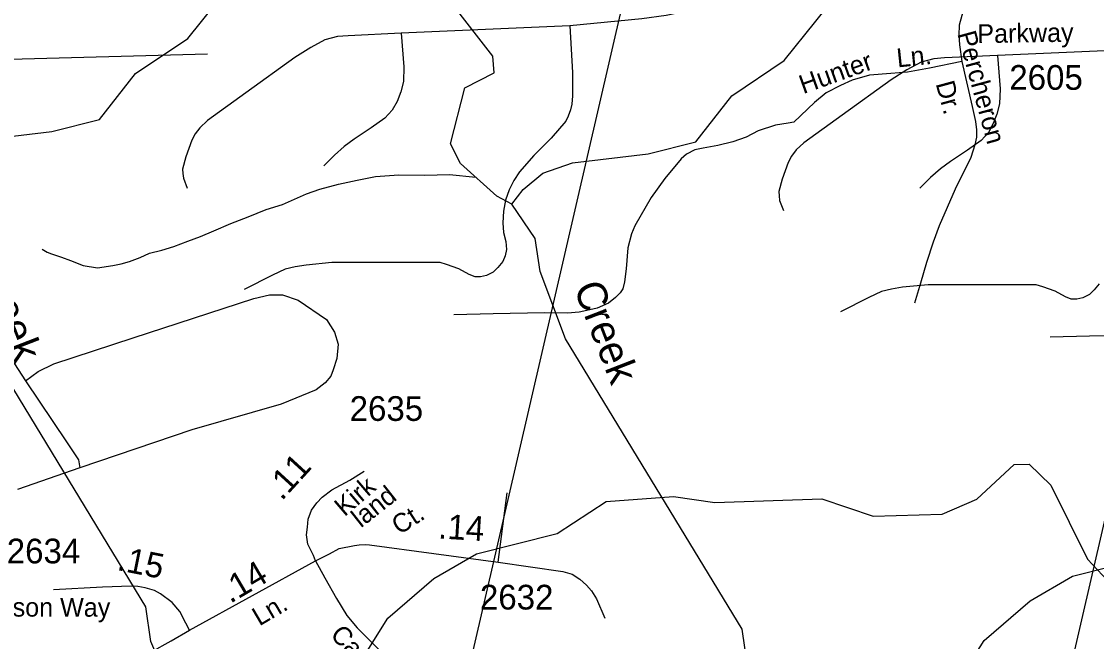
# Model space of a CAD drawing. Extents: x 2169602 to 2449496, y 721995 to 810662.
# Drawn here: x 2436351 to 2441788, y 769415 to 772551 of the extents above; entities that cross this region are included whole.
import ezdxf

# ---------------------------------------------------------------- set-up
doc = ezdxf.new("R2010")
doc.units = 0
doc.layers.add('Default', color=7, linetype='Continuous')

msp = doc.modelspace()

# ---------------------------------------------------------------- linework, layer by layer
at = {"layer": 'Default'}
for p, q in [((2435541.8, 772341.8), (2437291, 772387.2)), ((2436645.8, 770293.8), (2436330.4, 770183.9)), ((2438762.1, 769816.2), (2438806.7, 770166.6))]:
    msp.add_line(p, q, dxfattribs=at)
for points in [[(2440617.9, 775726.8), (2440213.7, 775291.3), (2439982.2, 775030.5), (2439961.7, 775007.4), (2439802.6, 774841), (2439783.9, 774823.3), (2439750.5, 774773.3), (2439634.8, 774680.9), (2439498.1, 774571.5), (2439361.1, 774462.1), (2439339.4, 774444.7), (2439264.5, 774066.4), (2439225.1, 773868.6), (2439160.8, 773542.9), (2439083.7, 773532), (2439232.9, 773389.9), (2439364, 773265.2), (2439504.2, 773131.6), (2436888.6, 761822.5), (2436868.9, 761380.5), (2436684.3, 761208.8), (2436349.1, 760921)], [(2443633.7, 775614), (2443229.5, 775178.5), (2442998, 774917.7), (2442977.5, 774894.6), (2442818.4, 774728.1), (2442799.7, 774710.5), (2442766.3, 774660.4), (2442650.7, 774568.1), (2442513.9, 774458.7), (2442376.9, 774349.3), (2442355.2, 774331.8), (2442280.3, 773953.6), (2442241, 773755.7), (2442176.6, 773430.1), (2442099.5, 773419.2), (2442248.8, 773277), (2442379.8, 773152.4), (2442520, 773018.7), (2439904.4, 761709.6)], [(2435815.1, 771739.7), (2435872.2, 771813.9), (2435971.2, 771897.2), (2436121.3, 771949.9), (2436504.3, 771994.6), (2436745.3, 772055.3), (2436927.1, 772287.7), (2437192.3, 772466), (2437993.2, 773463.2)], [(2438831, 771626.8), (2438888, 771701.1), (2438987, 771784.3), (2439137.1, 771837), (2439520.2, 771881.7), (2439761.1, 771942.4), (2439943, 772174.9), (2440208.1, 772353.2), (2441009, 773350.4)], [(2440246.6, 772755), (2440038.4, 772687.8), (2439791.9, 772617.9), (2439611.9, 772581), (2439488, 772563.9), (2439124.8, 772529.6), (2438270.7, 772492.7)], [(2438831, 771626.8), (2438755.1, 771667.7), (2438571, 771832.2), (2438520.1, 771931.7), (2438593.1, 772215.6), (2438742, 772291.2), (2438734, 772376.7), (2438440.2, 772756.6)], [(2441135.1, 772664.1), (2441106.8, 772582.3), (2441093.6, 772532.2), (2441092.3, 772482.1), (2441094.9, 772433.4), (2441106.8, 772349)], [(2443262.5, 772642.2), (2443054.2, 772574.9), (2442807.7, 772505.1), (2442627.7, 772468.2), (2442503.8, 772451), (2442140.7, 772416.8), (2441286.5, 772379.9)], [(2439124.8, 772529.6), (2439136.7, 772293.6), (2439137.4, 772175), (2439134.7, 772132.8), (2439128.1, 772105.1), (2439116.3, 772072.2), (2439103.1, 772047.1), (2439029.3, 771961.5), (2438942.3, 771873.1), (2438869.1, 771791.4), (2438840.1, 771746.6), (2438817.7, 771700.5), (2438799.3, 771647.7), (2438788.7, 771592.4), (2438785.4, 771533), (2438788.1, 771484.3), (2438799.9, 771438.1), (2438803.9, 771398.6), (2438797.3, 771365.6), (2438785.4, 771336.6), (2438760.4, 771306.3), (2438736.6, 771282.6), (2438702.4, 771266.8), (2438672.1, 771260.2), (2438644.4, 771260.2), (2438615.4, 771270.7), (2438562.6, 771299.7), (2438500.7, 771322.1), (2438467.7, 771331.4), (2438405.8, 771332.7), (2438161.3, 771331.4), (2437920, 771332.7), (2437790.2, 771319.5), (2437734.8, 771310.3), (2437684.7, 771298.4), (2437620.1, 771268.1), (2437476.5, 771195.6)], [(2438270.7, 772492.7), (2438003.1, 772479.5), (2437949, 772475.6), (2437884.4, 772458.4), (2437813.2, 772420.2), (2437732.8, 772368.8), (2437485.7, 772190.8), (2437291.2, 772049.8), (2437253, 772014.2), (2437229.3, 771982.5), (2437212.2, 771950.9), (2437182.5, 771866.5), (2437165.4, 771804.6), (2437166.7, 771782.2), (2437169.3, 771758.5), (2437189.1, 771708.4)], [(2438270.7, 772492.7), (2438284.5, 772322.6), (2438281.9, 772247.5), (2438268.7, 772194.8), (2438250.2, 772147.3), (2438225.2, 772102.5), (2438188.3, 772063), (2438119.7, 772012.9), (2438033.4, 771956.2), (2437983.3, 771919.3), (2437933.2, 771875.8), (2437879.2, 771821.7)], [(2435541.8, 772341.8), (2435529.8, 771942.7), (2435541.8, 771880.6), (2435556.1, 771820.8), (2435582.4, 771775.4), (2435608.7, 771732.4), (2435661.3, 771679.8), (2435804.6, 771579.5), (2435845.3, 771526.9), (2435919.4, 771421.7), (2436093.8, 771158.9), (2436371, 770733.5)], [(2441286.5, 772379.9), (2441018.9, 772366.7), (2440964.8, 772362.7), (2440900.3, 772345.6), (2440829.1, 772307.4), (2440748.7, 772255.9), (2440501.5, 772078), (2440307.1, 771936.9), (2440268.8, 771901.4), (2440245.1, 771869.7), (2440228, 771838.1), (2440198.3, 771753.7), (2440181.2, 771691.8), (2440182.5, 771669.4), (2440185.1, 771645.6), (2440204.9, 771595.5)], [(2441106.8, 772349), (2440943.3, 772314.7), (2440832.6, 772295), (2440746.9, 772288.4), (2440640.1, 772279.1), (2440551.8, 772254.1), (2440492.5, 772227.7), (2440421.3, 772190.8), (2440361.3, 772142), (2440257.6, 772042.2)], [(2441106.8, 772349), (2441159.5, 772121), (2441176, 772045.8), (2441181.2, 772003.6), (2441181.2, 771966.7), (2441172, 771927.2), (2441152.2, 771863.9), (2441072.5, 771703.1), (2440992.7, 771518.5), (2440961.1, 771435.5), (2440927.5, 771331.4), (2440897.2, 771227.2), (2440868.2, 771127)], [(2441286.5, 772379.9), (2441300.3, 772209.8), (2441297.7, 772134.7), (2441284.5, 772081.9), (2441266.1, 772034.5), (2441241, 771989.7), (2441204.1, 771950.1), (2441135.6, 771900), (2441049.2, 771843.4), (2440999.1, 771806.4), (2440949, 771762.9), (2440895, 771708.9)], [(2440257.6, 772042.2), (2440228.8, 772036.6), (2440164.2, 772027.4), (2440077.2, 771998.4), (2440015.3, 771965.4), (2439948.1, 771943), (2439872.9, 771923.2), (2439799.1, 771910), (2439756.9, 771902.1), (2439714.7, 771881), (2439687.1, 771857.3), (2439604.7, 771757.1), (2439534.8, 771660.9), (2439452.4, 771518.5), (2439435.3, 771477.7), (2439418.1, 771406.5), (2439408.3, 771299.7), (2439400.4, 771233.8), (2439392.4, 771199.5), (2439379.3, 771178.5), (2439355.5, 771156), (2439319.9, 771127), (2439261.9, 771100.7), (2439209.2, 771088.8), (2439171, 771080.9), (2439111.7, 771075.6), (2438995.7, 771076.9), (2438736.6, 771073), (2438536.9, 771067.7)], [(2437319.2, 768625.6), (2437285.1, 768701.7), (2437284.1, 768757.5), (2437005.3, 769415.9), (2436979.2, 769590.3), (2436086.2, 771058.4), (2435958.3, 771398.9), (2435932.2, 771566.7), (2435815.1, 771739.7)], [(2436455.8, 771398.8), (2436480.2, 771385), (2436502, 771375.2), (2436552.2, 771359.5), (2436598.6, 771342), (2436662.3, 771316.5), (2436734.3, 771304.8), (2436812.4, 771317.4), (2436854.7, 771325.6), (2436896.3, 771338), (2436950.2, 771358.2), (2436997.8, 771378.6), (2437059.5, 771395.2), (2437121.6, 771413.4), (2437191.2, 771439.8), (2437255.1, 771464.2), (2437322.8, 771492.9), (2437408.7, 771529.4), (2437496.5, 771564), (2437588.1, 771600.5), (2437669.9, 771625), (2437791.3, 771680.1), (2437859.6, 771702.3), (2437953.3, 771729.1), (2438048.9, 771749.5), (2438141, 771766.4), (2438258.4, 771775.4), (2438390.9, 771774.1), (2438514.6, 771776.9), (2438647.8, 771763.6)], [(2440335, 768512.7), (2440301, 768588.9), (2440299.9, 768644.7), (2440021.1, 769303.1), (2439995, 769477.5), (2439102.1, 770945.6), (2438974.1, 771286.1), (2438948.1, 771453.8), (2438831, 771626.8)], [(2441801.2, 771223.8), (2441776.2, 771193.5), (2441752.5, 771169.8), (2441718.2, 771153.9), (2441687.9, 771147.3), (2441660.2, 771147.3), (2441631.2, 771157.9), (2441578.5, 771186.9), (2441516.5, 771209.3), (2441483.6, 771218.5), (2441421.6, 771219.8), (2441177.1, 771218.5), (2440935.8, 771219.8), (2440806, 771206.7), (2440750.6, 771197.4), (2440700.6, 771185.6), (2440636, 771155.3), (2440492.3, 771082.8)], [(2436371, 770733.5), (2436435.5, 770781.3), (2436514.4, 770819.5), (2436915.9, 770951), (2437525.2, 771149.3), (2437604.1, 771168.4), (2437671, 771168.4), (2437749.9, 771142.2), (2437893.3, 771044.2), (2437933.9, 770979.7), (2437953, 770919.9), (2437945.8, 770845.8), (2437926.7, 770788.5), (2437914.8, 770757.4), (2437886.1, 770724), (2437840.7, 770688.1), (2437663.8, 770616.4), (2437212.2, 770485), (2436645.8, 770293.8)], [(2442011.5, 770964.1), (2441752.5, 770960.2), (2441552.8, 770954.9)], [(2436371, 770733.5), (2436578.9, 770425.2), (2436638.7, 770334.4), (2436645.8, 770293.8)], [(2437319.2, 768625.6), (2437385.2, 768693.1), (2437458.2, 768901.5), (2437607.3, 769010.1), (2438014.1, 769231.4), (2438204.2, 769532.6), (2438436.1, 769734.5), (2438651.2, 769858), (2439059.2, 769961.2), (2439308.2, 770123.4), (2439649.2, 770149.3), (2439857.1, 770118.8), (2440399.3, 770137.2), (2440658.2, 770049.9), (2441007.2, 770059.2), (2441182.1, 770134.4), (2441372.2, 770310.9), (2441447.1, 770312.6), (2441556.2, 770205.4), (2441742.1, 769831), (2441868.2, 769697.2), (2442152.2, 769560.3), (2442294.1, 769517.9), (2442544.1, 769503)], [(2437838.3, 769823), (2437827.7, 769850.2), (2437798.9, 769907.9), (2437792.9, 769954.5), (2437796.5, 769993.9), (2437801.3, 770034.5), (2437818, 770079.9), (2437844.3, 770115.8), (2437870.6, 770145.6), (2437919.5, 770181.5), (2438011.5, 770230.5), (2438084.4, 770277.1)], [(2440335, 768512.7), (2440401, 768580.3), (2440474, 768788.7), (2440623.1, 768897.2), (2441029.9, 769118.5), (2441220, 769419.8), (2441451.9, 769621.6), (2441667, 769745.1), (2442075.1, 769848.3), (2442324, 770010.6), (2442665, 770036.4), (2442872.9, 770005.9), (2443415.1, 770024.4), (2443674.1, 769937.1), (2444023.1, 769946.4), (2444198, 770021.6), (2444388.1, 770198.1), (2444462.9, 770199.8), (2444572, 770092.6), (2444758, 769718.1), (2444884.1, 769584.4), (2445168.1, 769447.4), (2445310, 769405.1), (2445559.9, 769390.2)], [(2437838.3, 769823), (2437907.6, 769858.9), (2437956.6, 769885.2), (2438035.6, 769901.4), (2438058.3, 769904.3), (2438088, 769905.7), (2438110.2, 769904.3), (2438762.1, 769816.2)], [(2437200.2, 769471.7), (2437838.3, 769823)], [(2437838.3, 769823), (2437884.9, 769737), (2437943.4, 769631.9), (2437996, 769547), (2438048.6, 769484.9), (2438304.3, 769226.8), (2438465.6, 769058.3), (2438721.3, 768784.7)], [(2438762.1, 769816.2), (2439088, 769768.5), (2439135.9, 769755.1), (2439174.2, 769730.2), (2439208.6, 769699.6), (2439233.5, 769670.9), (2439258.4, 769630.7), (2439300.5, 769533.1)], [(2437200.2, 769471.7), (2437181.1, 769507.6), (2437151.2, 769567.3), (2437111.8, 769612.7), (2437053.6, 769657), (2437024, 769672.3), (2436999.1, 769680.3), (2436975.2, 769686.5), (2436939.7, 769692.6), (2436906, 769694.6), (2436759.6, 769690.6), (2436512.5, 769676.8)], [(2436343.5, 768520.6), (2436452.3, 768575.6), (2436483.3, 768603.1), (2436526.3, 768634.1), (2436552.6, 768666.4), (2436576.5, 768696.3), (2436595.6, 768728.5), (2436611.2, 768771.6), (2436631.5, 768929.3), (2436654.2, 769044), (2436681.7, 769131.2), (2436717.5, 769183.8), (2436753.4, 769213.7), (2436796.4, 769244.7), (2436901.5, 769304.5), (2437108.2, 769419.2), (2437200.2, 769471.7)]]:
    msp.add_lwpolyline(points, dxfattribs=at)

# ---------------------------------------------------------------- texts
for s, height, rotation, p in [('Percheron', 95, 285.2202, (2441083.3, 772489.7)), ('Parkway', 95, 0.8751, (2441185.8, 772441.8)), ('Ln.', 95, 5.9687, (2440781.8, 772318.7)), ('Hunter', 95, 19.76, (2440304.6, 772183.7)), ('Dr.', 95, 285.2202, (2440973.9, 772237)), ('Creek', 150, 291.1379, (2436126, 771317.7)), ('Creek', 150, 291.1379, (2439141.9, 771204.9)), ('.11', 125, 47.5097, (2437666.8, 770123.1)), ('Kirk', 95, 40.6497, (2437984.5, 770043.8)), ('land', 95, 38.2784, (2438067, 769987)), ('Ct.', 95, 32.8611, (2438262, 769952.3)), ('.14', 125, 356.4628, (2438456, 769936.9)), ('.15', 125, 348.634, (2436829.1, 769777.4)), ('.14', 125, 30.4922, (2437406, 769605.1)), ('Allison Way', 95, 359.9056, (2436136.1, 769541.5)), ('Ln.', 95, 30.4941, (2437553.7, 769491)), ('Carrie Drive', 95, 313.1777, (2437907.7, 769444.9))]:
    msp.add_text(s, height=height, rotation=rotation, dxfattribs=at).set_placement(p)
for s, p in [('2605', (2441347, 772205.7)), ('2635', (2438010.3, 770531)), ('2634', (2436275.9, 769810.3)), ('2632', (2438669.3, 769576.9))]:
    msp.add_text(s, height=125, dxfattribs=at).set_placement(p)

doc.saveas('drawing.dxf')
